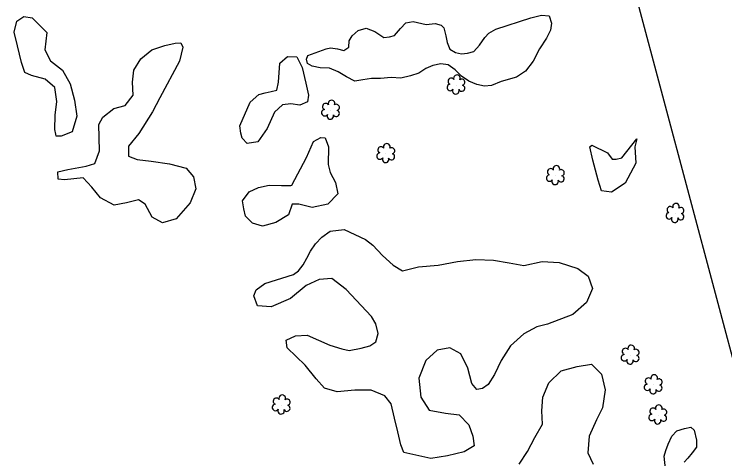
# Model space of a CAD drawing. Extents: x 3040896 to 3051146, y 687568 to 732976.
# Drawn here: x 3043011.5 to 3043223.8, y 725658.3 to 725791.2 of the extents above; entities that cross this region are included whole.
import ezdxf

# ---------------------------------------------------------------- set-up
doc = ezdxf.new("R2010")
doc.units = 0
for name, color, linetype in [('Exist Hydro Stream or Body of Water', 7, 'Continuous'), ('Exist Right of Way Easement Line', 7, 'Continuous'), ('Exist Vegetation Hedge Row', 7, 'Continuous'), ('Exist Vegetation Shrub CELL', 7, 'Continuous')]:
    doc.layers.add(name, color=color, linetype=linetype)

msp = doc.modelspace()

# ---------------------------------------------------------------- linework, layer by layer
at = {"layer": 'Exist Hydro Stream or Body of Water'}
for points in [[(3043155.34, 725786.74), (3043165.81, 725790.07), (3043169.02, 725790.83), (3043171.3, 725790.71), (3043172.03, 725788.45), (3043171.76, 725786.42), (3043170.47, 725784), (3043168.46, 725780.78), (3043166.53, 725777.15), (3043164.22, 725774.14), (3043161.55, 725772.35), (3043156.98, 725771.03), (3043154.09, 725769.87), (3043152.03, 725769.64), (3043149.68, 725770.16), (3043147.35, 725771.17), (3043145.13, 725772.61), (3043143.23, 725774.55), (3043141.13, 725775.99), (3043138.97, 725776.37), (3043136.6, 725775.81), (3043134.5, 725774.92), (3043132.43, 725773.55), (3043129.94, 725772.72), (3043126.97, 725772.09), (3043124.11, 725772.28), (3043120.95, 725771.99), (3043118.25, 725771.92), (3043115.65, 725771.59), (3043113.32, 725771.18), (3043110.79, 725772.5), (3043108.29, 725773.94), (3043105.74, 725775), (3043102.94, 725775.16), (3043100.53, 725775.62), (3043099.16, 725776.45), (3043098.84, 725777.74), (3043099.25, 725778.79), (3043104.76, 725780.82), (3043106.05, 725781.12), (3043108.06, 725780.8), (3043109.94, 725780.32), (3043111.47, 725781.3), (3043111.62, 725783.22), (3043112.46, 725784.71), (3043114.24, 725786.3), (3043116.69, 725787.02), (3043119.26, 725785.95), (3043121.94, 725784.19), (3043123.58, 725784.42), (3043125.12, 725784.85), (3043126.9, 725786.89), (3043128.47, 725788.59), (3043130.67, 725789.01), (3043134.54, 725788.12), (3043137.27, 725788.42)], [(3043155.34, 725786.74), (3043165.81, 725790.07), (3043169.02, 725790.83), (3043171.3, 725790.71), (3043172.03, 725788.45), (3043171.76, 725786.42), (3043170.47, 725784), (3043168.46, 725780.78), (3043166.53, 725777.15), (3043164.22, 725774.14), (3043161.55, 725772.35), (3043156.98, 725771.03), (3043154.09, 725769.87), (3043152.03, 725769.64), (3043149.68, 725770.16), (3043147.35, 725771.17), (3043145.13, 725772.61), (3043143.23, 725774.55), (3043141.13, 725775.99), (3043138.97, 725776.37), (3043136.6, 725775.81), (3043134.5, 725774.92), (3043132.43, 725773.55), (3043129.94, 725772.72), (3043126.97, 725772.09), (3043124.11, 725772.28), (3043120.95, 725771.99), (3043118.25, 725771.92), (3043115.65, 725771.59), (3043113.32, 725771.18), (3043110.79, 725772.5), (3043108.29, 725773.94), (3043105.74, 725775), (3043102.94, 725775.16), (3043100.53, 725775.62), (3043099.16, 725776.45), (3043098.84, 725777.74), (3043099.25, 725778.79), (3043104.76, 725780.82), (3043106.05, 725781.12), (3043108.06, 725780.8), (3043109.94, 725780.32), (3043111.47, 725781.3), (3043111.62, 725783.22), (3043112.46, 725784.71), (3043114.24, 725786.3), (3043116.69, 725787.02), (3043119.26, 725785.95), (3043121.94, 725784.19), (3043123.58, 725784.42), (3043125.12, 725784.85), (3043126.9, 725786.89), (3043128.47, 725788.59), (3043130.67, 725789.01), (3043134.54, 725788.12), (3043137.27, 725788.42)], [(3043137.27, 725788.42), (3043139.08, 725787.88), (3043139.85, 725787.05), (3043140.41, 725784.69), (3043140.81, 725782.69), (3043141.6, 725780.73), (3043143.35, 725779.73), (3043145.15, 725779.34), (3043146.94, 725779.57), (3043148.79, 725780.07), (3043150.53, 725781.93), (3043152.09, 725784.17), (3043153.28, 725785.45), (3043155.34, 725786.74)], [(3043137.27, 725788.42), (3043139.08, 725787.88), (3043139.85, 725787.05), (3043140.41, 725784.69), (3043140.81, 725782.69), (3043141.6, 725780.73), (3043143.35, 725779.73), (3043145.15, 725779.34), (3043146.94, 725779.57), (3043148.79, 725780.07), (3043150.53, 725781.93), (3043152.09, 725784.17), (3043153.28, 725785.45), (3043155.34, 725786.74)]]:
    msp.add_lwpolyline(points, dxfattribs=at)
at = {"layer": 'Exist Right of Way Easement Line'}
msp.add_line((3043233.19, 725661.74), (3043156.11, 725951.42), dxfattribs=at)
at = {"layer": 'Exist Vegetation Hedge Row'}
for points in [[(3043021.27, 725785.68), (3043020.67, 725780.52), (3043022.33, 725777.24), (3043025.96, 725774.4), (3043028.24, 725770.39), (3043029.57, 725765.49), (3043030.27, 725760.73), (3043028.87, 725755.98), (3043025.52, 725754.77), (3043024.09, 725754.73), (3043023.95, 725755.33), (3043023.68, 725756.71), (3043023.8, 725760.99), (3043024.3, 725765.13), (3043023.63, 725769.28), (3043020.78, 725771.74), (3043016.71, 725772.86), (3043014.7, 725773.79), (3043013.67, 725776.74), (3043012.48, 725781.76), (3043011.54, 725785.75), (3043012.3, 725789.08), (3043014.46, 725790.52), (3043016.91, 725790.07), (3043021.27, 725785.68)], [(3043021.27, 725785.68), (3043020.67, 725780.52), (3043022.33, 725777.24), (3043025.96, 725774.4), (3043028.24, 725770.39), (3043029.57, 725765.49), (3043030.27, 725760.73), (3043028.87, 725755.98), (3043025.52, 725754.77), (3043024.09, 725754.73), (3043023.95, 725755.33), (3043023.68, 725756.71), (3043023.8, 725760.99), (3043024.3, 725765.13), (3043023.63, 725769.28), (3043020.78, 725771.74), (3043016.71, 725772.86), (3043014.7, 725773.79), (3043013.67, 725776.74), (3043012.48, 725781.76), (3043011.54, 725785.75), (3043012.3, 725789.08), (3043014.46, 725790.52), (3043016.91, 725790.07), (3043021.27, 725785.68)], [(3043060.88, 725777.15), (3043055.03, 725766.22), (3043052.86, 725762.04), (3043048.72, 725755.56), (3043045.65, 725751.75), (3043045.65, 725748.76), (3043048.22, 725747.75), (3043052.48, 725747.23), (3043057.94, 725746.48), (3043062.93, 725745.19), (3043065.05, 725742.61), (3043065.8, 725739), (3043064.07, 725734.83), (3043059.93, 725730.07), (3043055.79, 725728.88), (3043052.78, 725730.57), (3043050.68, 725734.44), (3043048.69, 725735.66), (3043045.06, 725734.81), (3043041.44, 725734.14), (3043037.28, 725736.28), (3043034.68, 725739.51), (3043032.12, 725742.32), (3043026.54, 725741.64), (3043024.63, 725741.89), (3043024.6, 725744.11), (3043027.58, 725744.81), (3043033.03, 725745.76), (3043035.58, 725746.55), (3043037.04, 725750.32), (3043036.83, 725758.24), (3043037.96, 725760.39), (3043041.3, 725762.96), (3043044.65, 725763.9), (3043047.04, 725766.94), (3043046.86, 725770.84), (3043047.24, 725774.42), (3043049.36, 725777.85), (3043052.69, 725780.53), (3043056.48, 725781.78), (3043059.58, 725782.51), (3043061.28, 725782.6), (3043061.9, 725781.35), (3043060.88, 725777.15)], [(3043060.88, 725777.15), (3043055.03, 725766.22), (3043052.86, 725762.04), (3043048.72, 725755.56), (3043045.65, 725751.75), (3043045.65, 725748.76), (3043048.22, 725747.75), (3043052.48, 725747.23), (3043057.94, 725746.48), (3043062.93, 725745.19), (3043065.05, 725742.61), (3043065.8, 725739), (3043064.07, 725734.83), (3043059.93, 725730.07), (3043055.79, 725728.88), (3043052.78, 725730.57), (3043050.68, 725734.44), (3043048.69, 725735.66), (3043045.06, 725734.81), (3043041.44, 725734.14), (3043037.28, 725736.28), (3043034.68, 725739.51), (3043032.12, 725742.32), (3043026.54, 725741.64), (3043024.63, 725741.89), (3043024.6, 725744.11), (3043027.58, 725744.81), (3043033.03, 725745.76), (3043035.58, 725746.55), (3043037.04, 725750.32), (3043036.83, 725758.24), (3043037.96, 725760.39), (3043041.3, 725762.96), (3043044.65, 725763.9), (3043047.04, 725766.94), (3043046.86, 725770.84), (3043047.24, 725774.42), (3043049.36, 725777.85), (3043052.69, 725780.53), (3043056.48, 725781.78), (3043059.58, 725782.51), (3043061.28, 725782.6), (3043061.9, 725781.35), (3043060.88, 725777.15)], [(3043081.98, 725764.84), (3043084.57, 725767.2), (3043086.46, 725767.64), (3043088.29, 725768.08), (3043090.02, 725768.51), (3043090.46, 725770.89), (3043090.87, 725776.53), (3043093.16, 725778.51), (3043095.98, 725778.44), (3043097.52, 725775.25), (3043098.61, 725770.57), (3043099.45, 725766.97), (3043099.12, 725765.02), (3043096.82, 725764), (3043094.11, 725764.42), (3043091.63, 725764.13), (3043089.27, 725761.89), (3043087.08, 725757.02), (3043084.35, 725753.01), (3043081.11, 725752.57), (3043079.61, 725754.17), (3043079.27, 725755.61), (3043078.88, 725757.78), (3043081.98, 725764.84)], [(3043081.98, 725764.84), (3043084.57, 725767.2), (3043086.46, 725767.64), (3043088.29, 725768.08), (3043090.02, 725768.51), (3043090.46, 725770.89), (3043090.87, 725776.53), (3043093.16, 725778.51), (3043095.98, 725778.44), (3043097.52, 725775.25), (3043098.61, 725770.57), (3043099.45, 725766.97), (3043099.12, 725765.02), (3043096.82, 725764), (3043094.11, 725764.42), (3043091.63, 725764.13), (3043089.27, 725761.89), (3043087.08, 725757.02), (3043084.35, 725753.01), (3043081.11, 725752.57), (3043079.61, 725754.17), (3043079.27, 725755.61), (3043078.88, 725757.78), (3043081.98, 725764.84)], [(3043105.44, 725751.52), (3043105.31, 725746.27), (3043105.93, 725743.87), (3043107.52, 725740.88), (3043108.24, 725737.48), (3043105.22, 725734.4), (3043100.53, 725733.39), (3043096.59, 725734.4), (3043094.56, 725734.44), (3043093.48, 725731.25), (3043089.67, 725728.9), (3043085.74, 725727.87), (3043082.69, 725728.72), (3043080.63, 725730.83), (3043080.08, 725733.03), (3043079.77, 725735.45), (3043081.7, 725738.11), (3043084.5, 725739.38), (3043087.73, 725740.11), (3043091.33, 725740.02), (3043094.18, 725739.96), (3043094.42, 725740.04), (3043098.81, 725748.32), (3043100.93, 725753.16), (3043103.16, 725754.32), (3043104.46, 725754.21), (3043105.44, 725751.52)], [(3043105.44, 725751.52), (3043105.31, 725746.27), (3043105.93, 725743.87), (3043107.52, 725740.88), (3043108.24, 725737.48), (3043105.22, 725734.4), (3043100.53, 725733.39), (3043096.59, 725734.4), (3043094.56, 725734.44), (3043093.48, 725731.25), (3043089.67, 725728.9), (3043085.74, 725727.87), (3043082.69, 725728.72), (3043080.63, 725730.83), (3043080.08, 725733.03), (3043079.77, 725735.45), (3043081.7, 725738.11), (3043084.5, 725739.38), (3043087.73, 725740.11), (3043091.33, 725740.02), (3043094.18, 725739.96), (3043094.42, 725740.04), (3043098.81, 725748.32), (3043100.93, 725753.16), (3043103.16, 725754.32), (3043104.46, 725754.21), (3043105.44, 725751.52)], [(3043196.86, 725751.52), (3043197.21, 725746.64), (3043193.99, 725740.65), (3043189.92, 725737.99), (3043186.98, 725738.43), (3043185.9, 725741.54), (3043184.34, 725747.56), (3043183.41, 725751.49), (3043184.06, 725752), (3043188.73, 725749.79), (3043190.15, 725747.86), (3043191.32, 725747.86), (3043192.98, 725748.25), (3043197.47, 725753.91), (3043196.86, 725751.52)], [(3043196.86, 725751.52), (3043197.21, 725746.64), (3043193.99, 725740.65), (3043189.92, 725737.99), (3043186.98, 725738.43), (3043185.9, 725741.54), (3043184.34, 725747.56), (3043183.41, 725751.49), (3043184.06, 725752), (3043188.73, 725749.79), (3043190.15, 725747.86), (3043191.32, 725747.86), (3043192.98, 725748.25), (3043197.47, 725753.91), (3043196.86, 725751.52)], [(3043110.13, 725726.87), (3043116.5, 725723.83), (3043118.64, 725722.15), (3043121.5, 725719.11), (3043124.74, 725716.17), (3043127.55, 725714.54), (3043132.25, 725715.64), (3043138.21, 725716.19), (3043143.89, 725717.24), (3043149.42, 725717.84), (3043154.73, 725717.64), (3043159.32, 725716.89), (3043163.72, 725716.08), (3043169.27, 725717.32), (3043174.28, 725717.03), (3043179.91, 725715.16), (3043182.96, 725712.89), (3043184.28, 725709.19), (3043182.46, 725705.01), (3043178.4, 725701.46), (3043170.84, 725698.56), (3043167.6, 725697.79), (3043163.7, 725695.66), (3043159.81, 725692.12), (3043156.95, 725687.71), (3043154.95, 725683.48), (3043153.07, 725680.57), (3043151.39, 725679.37), (3043149.74, 725679), (3043148.21, 725680.88), (3043146.99, 725685.44), (3043144.89, 725689.67), (3043141.6, 725691.44), (3043137.89, 725690.76), (3043134.47, 725687.73), (3043132.34, 725682.47), (3043132.97, 725676.73), (3043135.47, 725672.82), (3043140.39, 725671.99), (3043144.42, 725671.43), (3043147.35, 725668.44), (3043148.48, 725665.1), (3043148.87, 725662.24), (3043145.93, 725660.42), (3043140.99, 725659.25), (3043135.99, 725658.41), (3043127.93, 725660.18), (3043127, 725662.51), (3043126.09, 725666.39), (3043125.12, 725670.47), (3043124.12, 725674.71), (3043122.2, 725677.14), (3043118.18, 725678.8), (3043113.31, 725678.86), (3043108.01, 725678.3), (3043104.25, 725679.48), (3043101.73, 725682.23), (3043098.45, 725686.34), (3043093.08, 725691.53), (3043092.8, 725693.79), (3043095.53, 725695.09), (3043099.08, 725695.31), (3043105.81, 725692.27), (3043109.4, 725691.15), (3043111.58, 725690.7), (3043115.15, 725691.43), (3043117.75, 725692.05), (3043119.5, 725693.29), (3043120.23, 725695.79), (3043119.56, 725698.66), (3043118.28, 725700.86), (3043110.68, 725708.92), (3043106.45, 725712.17), (3043102.58, 725711.9), (3043098.69, 725710.08), (3043094.03, 725706.23), (3043088.32, 725703.78), (3043084.22, 725703.99), (3043083.09, 725707.07), (3043083.84, 725708.85), (3043086.44, 725710.68), (3043094.93, 725713.4), (3043096.49, 725714.47), (3043097.88, 725716.24), (3043098.89, 725718.23), (3043100.02, 725720.34), (3043101.56, 725722.56), (3043103.42, 725724.59), (3043105.86, 725726.3), (3043110.13, 725726.87)], [(3043110.13, 725726.87), (3043116.5, 725723.83), (3043118.64, 725722.15), (3043121.5, 725719.11), (3043124.74, 725716.17), (3043127.55, 725714.54), (3043132.25, 725715.64), (3043138.21, 725716.19), (3043143.89, 725717.24), (3043149.42, 725717.84), (3043154.73, 725717.64), (3043159.32, 725716.89), (3043163.72, 725716.08), (3043169.27, 725717.32), (3043174.28, 725717.03), (3043179.91, 725715.16), (3043182.96, 725712.89), (3043184.28, 725709.19), (3043182.46, 725705.01), (3043178.4, 725701.46), (3043170.84, 725698.56), (3043167.6, 725697.79), (3043163.7, 725695.66), (3043159.81, 725692.12), (3043156.95, 725687.71), (3043154.95, 725683.48), (3043153.07, 725680.57), (3043151.39, 725679.37), (3043149.74, 725679), (3043148.21, 725680.88), (3043146.99, 725685.44), (3043144.89, 725689.67), (3043141.6, 725691.44), (3043137.89, 725690.76), (3043134.47, 725687.73), (3043132.34, 725682.47), (3043132.97, 725676.73), (3043135.47, 725672.82), (3043140.39, 725671.99), (3043144.42, 725671.43), (3043147.35, 725668.44), (3043148.48, 725665.1), (3043148.87, 725662.24), (3043145.93, 725660.42), (3043140.99, 725659.25), (3043135.99, 725658.41), (3043127.93, 725660.18), (3043127, 725662.51), (3043126.09, 725666.39), (3043125.12, 725670.47), (3043124.12, 725674.71), (3043122.2, 725677.14), (3043118.18, 725678.8), (3043113.31, 725678.86), (3043108.01, 725678.3), (3043104.25, 725679.48), (3043101.73, 725682.23), (3043098.45, 725686.34), (3043093.08, 725691.53), (3043092.8, 725693.79), (3043095.53, 725695.09), (3043099.08, 725695.31), (3043105.81, 725692.27), (3043109.4, 725691.15), (3043111.58, 725690.7), (3043115.15, 725691.43), (3043117.75, 725692.05), (3043119.5, 725693.29), (3043120.23, 725695.79), (3043119.56, 725698.66), (3043118.28, 725700.86), (3043110.68, 725708.92), (3043106.45, 725712.17), (3043102.58, 725711.9), (3043098.69, 725710.08), (3043094.03, 725706.23), (3043088.32, 725703.78), (3043084.22, 725703.99), (3043083.09, 725707.07), (3043083.84, 725708.85), (3043086.44, 725710.68), (3043094.93, 725713.4), (3043096.49, 725714.47), (3043097.88, 725716.24), (3043098.89, 725718.23), (3043100.02, 725720.34), (3043101.56, 725722.56), (3043103.42, 725724.59), (3043105.86, 725726.3), (3043110.13, 725726.87)], [(3043162.4, 725656.71), (3043164.89, 725660.47), (3043167, 725664.74), (3043169.32, 725668.64), (3043169.17, 725672.7), (3043169.47, 725676.72), (3043171.21, 725681.04), (3043174.86, 725684.65), (3043179.69, 725685.92), (3043183.98, 725686.56), (3043186.92, 725683.59), (3043188, 725678.94), (3043187.22, 725673.57), (3043185.5, 725669.95), (3043183.3, 725665.07), (3043182.86, 725660.16), (3043184.47, 725656.7)], [(3043162.4, 725656.71), (3043164.89, 725660.47), (3043167, 725664.74), (3043169.32, 725668.64), (3043169.17, 725672.7), (3043169.47, 725676.72), (3043171.21, 725681.04), (3043174.86, 725684.65), (3043179.69, 725685.92), (3043183.98, 725686.56), (3043186.92, 725683.59), (3043188, 725678.94), (3043187.22, 725673.57), (3043185.5, 725669.95), (3043183.3, 725665.07), (3043182.86, 725660.16), (3043184.47, 725656.7)], [(3043206.27, 725653.45), (3043205.69, 725659.1), (3043206.16, 725660.81), (3043206.83, 725662.73), (3043207.99, 725665.14), (3043209.49, 725666.74), (3043211.78, 725667.42), (3043213.64, 725667.82), (3043214.6, 725666.9), (3043215.3, 725663.92), (3043215.35, 725661.77), (3043214.06, 725660.1), (3043212.69, 725658.54), (3043211.63, 725657.37)], [(3043206.27, 725653.45), (3043205.69, 725659.1), (3043206.16, 725660.81), (3043206.83, 725662.73), (3043207.99, 725665.14), (3043209.49, 725666.74), (3043211.78, 725667.42), (3043213.64, 725667.82), (3043214.6, 725666.9), (3043215.3, 725663.92), (3043215.35, 725661.77), (3043214.06, 725660.1), (3043212.69, 725658.54), (3043211.63, 725657.37)]]:
    msp.add_lwpolyline(points, dxfattribs=at)
at = {"layer": 'Exist Vegetation Shrub CELL'}
for p, q in [((3043143.56, 725769.98), (3043143.56, 725769.98)), ((3043143.56, 725769.98), (3043143.56, 725769.98)), ((3043106.08, 725762.44), (3043106.08, 725762.44)), ((3043106.08, 725762.44), (3043106.08, 725762.44)), ((3043122.58, 725749.49), (3043122.58, 725749.49)), ((3043122.58, 725749.49), (3043122.58, 725749.49)), ((3043173.24, 725742.92), (3043173.24, 725742.92)), ((3043173.24, 725742.92), (3043173.24, 725742.92)), ((3043208.96, 725731.61), (3043208.96, 725731.61)), ((3043208.96, 725731.61), (3043208.96, 725731.61)), ((3043195.58, 725689.26), (3043195.58, 725689.26)), ((3043195.58, 725689.26), (3043195.58, 725689.26)), ((3043202.45, 725680.41), (3043202.45, 725680.41)), ((3043202.45, 725680.41), (3043202.45, 725680.41)), ((3043091.35, 725674.37), (3043091.35, 725674.37)), ((3043091.35, 725674.37), (3043091.35, 725674.37)), ((3043203.83, 725671.4), (3043203.83, 725671.4)), ((3043203.83, 725671.4), (3043203.83, 725671.4))]:
    msp.add_line(p, q, dxfattribs=at)
for centre, radius, start, end in [((3043143.78, 725772.02), 0.99, 334.8391, 200.4717), ((3043143.78, 725772.02), 0.99, 334.8391, 200.4717), ((3043141.76, 725769.27), 0.955, 95.1099, 327.9534), ((3043141.76, 725769.27), 0.955, 95.1099, 327.9534), ((3043142.07, 725771.1), 0.968, 35.8908, 245.4216), ((3043142.07, 725771.1), 0.968, 35.8908, 245.4216), ((3043145.23, 725770.84), 0.929, 284.4567, 126.0861), ((3043145.23, 725770.84), 0.929, 284.4567, 126.0861), ((3043143.43, 725768.29), 0.984, 151.2797, 21.387), ((3043143.43, 725768.29), 0.984, 151.2797, 21.387), ((3043145.19, 725769.05), 0.937, 204.9913, 73.4601), ((3043145.19, 725769.05), 0.937, 204.9913, 73.4601), ((3043104.59, 725763.56), 0.968, 35.8908, 245.4216), ((3043104.59, 725763.56), 0.968, 35.8908, 245.4216), ((3043106.31, 725764.48), 0.99, 334.8391, 200.4717), ((3043106.31, 725764.48), 0.99, 334.8391, 200.4717), ((3043107.75, 725763.31), 0.929, 284.4567, 126.0861), ((3043107.75, 725763.31), 0.929, 284.4567, 126.0861), ((3043104.28, 725761.73), 0.955, 95.1099, 327.9534), ((3043104.28, 725761.73), 0.955, 95.1099, 327.9534), ((3043107.71, 725761.51), 0.937, 204.9913, 73.4601), ((3043107.71, 725761.51), 0.937, 204.9913, 73.4601), ((3043105.95, 725760.75), 0.984, 151.2797, 21.387), ((3043105.95, 725760.75), 0.984, 151.2797, 21.387), ((3043121.1, 725750.61), 0.968, 35.8908, 245.4216), ((3043121.1, 725750.61), 0.968, 35.8908, 245.4216), ((3043122.81, 725751.53), 0.99, 334.8391, 200.4717), ((3043122.81, 725751.53), 0.99, 334.8391, 200.4717), ((3043124.26, 725750.35), 0.929, 284.4567, 126.0861), ((3043124.26, 725750.35), 0.929, 284.4567, 126.0861), ((3043120.78, 725748.78), 0.955, 95.1099, 327.9534), ((3043120.78, 725748.78), 0.955, 95.1099, 327.9534), ((3043124.22, 725748.56), 0.937, 204.9913, 73.4601), ((3043124.22, 725748.56), 0.937, 204.9913, 73.4601), ((3043122.46, 725747.8), 0.984, 151.2797, 21.387), ((3043122.46, 725747.8), 0.984, 151.2797, 21.387), ((3043171.75, 725744.05), 0.968, 35.8908, 245.4216), ((3043171.75, 725744.05), 0.968, 35.8908, 245.4216), ((3043173.47, 725744.96), 0.99, 334.8391, 200.4717), ((3043173.47, 725744.96), 0.99, 334.8391, 200.4717), ((3043174.91, 725743.79), 0.929, 284.4567, 126.0861), ((3043174.91, 725743.79), 0.929, 284.4567, 126.0861), ((3043171.44, 725742.22), 0.955, 95.1099, 327.9534), ((3043171.44, 725742.22), 0.955, 95.1099, 327.9534), ((3043174.87, 725741.99), 0.937, 204.9913, 73.4601), ((3043174.87, 725741.99), 0.937, 204.9913, 73.4601), ((3043173.11, 725741.24), 0.984, 151.2797, 21.387), ((3043173.11, 725741.24), 0.984, 151.2797, 21.387), ((3043209.19, 725733.65), 0.99, 334.8391, 200.4717), ((3043209.19, 725733.65), 0.99, 334.8391, 200.4717), ((3043207.48, 725732.74), 0.968, 35.8908, 245.4216), ((3043207.48, 725732.74), 0.968, 35.8908, 245.4216), ((3043210.63, 725732.48), 0.929, 284.4567, 126.0861), ((3043210.63, 725732.48), 0.929, 284.4567, 126.0861), ((3043207.16, 725730.91), 0.955, 95.1099, 327.9534), ((3043207.16, 725730.91), 0.955, 95.1099, 327.9534), ((3043208.83, 725729.93), 0.984, 151.2797, 21.387), ((3043208.83, 725729.93), 0.984, 151.2797, 21.387), ((3043210.6, 725730.68), 0.937, 204.9913, 73.4601), ((3043210.6, 725730.68), 0.937, 204.9913, 73.4601), ((3043195.81, 725691.3), 0.99, 334.8391, 200.4717), ((3043195.81, 725691.3), 0.99, 334.8391, 200.4717), ((3043194.1, 725690.38), 0.968, 35.8908, 245.4216), ((3043194.1, 725690.38), 0.968, 35.8908, 245.4216), ((3043197.25, 725690.13), 0.929, 284.4567, 126.0861), ((3043197.25, 725690.13), 0.929, 284.4567, 126.0861), ((3043193.78, 725688.55), 0.955, 95.1099, 327.9534), ((3043193.78, 725688.55), 0.955, 95.1099, 327.9534), ((3043195.45, 725687.57), 0.984, 151.2797, 21.387), ((3043195.45, 725687.57), 0.984, 151.2797, 21.387), ((3043197.22, 725688.33), 0.937, 204.9913, 73.4601), ((3043197.22, 725688.33), 0.937, 204.9913, 73.4601), ((3043202.68, 725682.45), 0.99, 334.8391, 200.4717), ((3043202.68, 725682.45), 0.99, 334.8391, 200.4717), ((3043200.97, 725681.54), 0.968, 35.8908, 245.4216), ((3043200.97, 725681.54), 0.968, 35.8908, 245.4216), ((3043204.13, 725681.28), 0.929, 284.4567, 126.0861), ((3043204.13, 725681.28), 0.929, 284.4567, 126.0861), ((3043200.65, 725679.71), 0.955, 95.1099, 327.9534), ((3043200.65, 725679.71), 0.955, 95.1099, 327.9534), ((3043202.33, 725678.73), 0.984, 151.2797, 21.387), ((3043202.33, 725678.73), 0.984, 151.2797, 21.387), ((3043204.09, 725679.48), 0.937, 204.9913, 73.4601), ((3043204.09, 725679.48), 0.937, 204.9913, 73.4601), ((3043091.58, 725676.41), 0.99, 334.8391, 200.4717), ((3043091.58, 725676.41), 0.99, 334.8391, 200.4717), ((3043089.87, 725675.5), 0.968, 35.8908, 245.4216), ((3043089.87, 725675.5), 0.968, 35.8908, 245.4216), ((3043093.02, 725675.24), 0.929, 284.4567, 126.0861), ((3043093.02, 725675.24), 0.929, 284.4567, 126.0861), ((3043089.55, 725673.67), 0.955, 95.1099, 327.9534), ((3043089.55, 725673.67), 0.955, 95.1099, 327.9534), ((3043091.22, 725672.69), 0.984, 151.2797, 21.387), ((3043091.22, 725672.69), 0.984, 151.2797, 21.387), ((3043092.99, 725673.44), 0.937, 204.9913, 73.4601), ((3043092.99, 725673.44), 0.937, 204.9913, 73.4601), ((3043202.35, 725672.52), 0.968, 35.8908, 245.4216), ((3043202.35, 725672.52), 0.968, 35.8908, 245.4216), ((3043204.06, 725673.44), 0.99, 334.8391, 200.4717), ((3043204.06, 725673.44), 0.99, 334.8391, 200.4717), ((3043205.5, 725672.27), 0.929, 284.4567, 126.0861), ((3043205.5, 725672.27), 0.929, 284.4567, 126.0861), ((3043202.03, 725670.69), 0.955, 95.1099, 327.9534), ((3043202.03, 725670.69), 0.955, 95.1099, 327.9534), ((3043205.47, 725670.47), 0.937, 204.9913, 73.4601), ((3043205.47, 725670.47), 0.937, 204.9913, 73.4601), ((3043203.7, 725669.71), 0.984, 151.2797, 21.387), ((3043203.7, 725669.71), 0.984, 151.2797, 21.387)]:
    msp.add_arc(centre, radius, start, end, dxfattribs=at)

doc.saveas('drawing.dxf')
